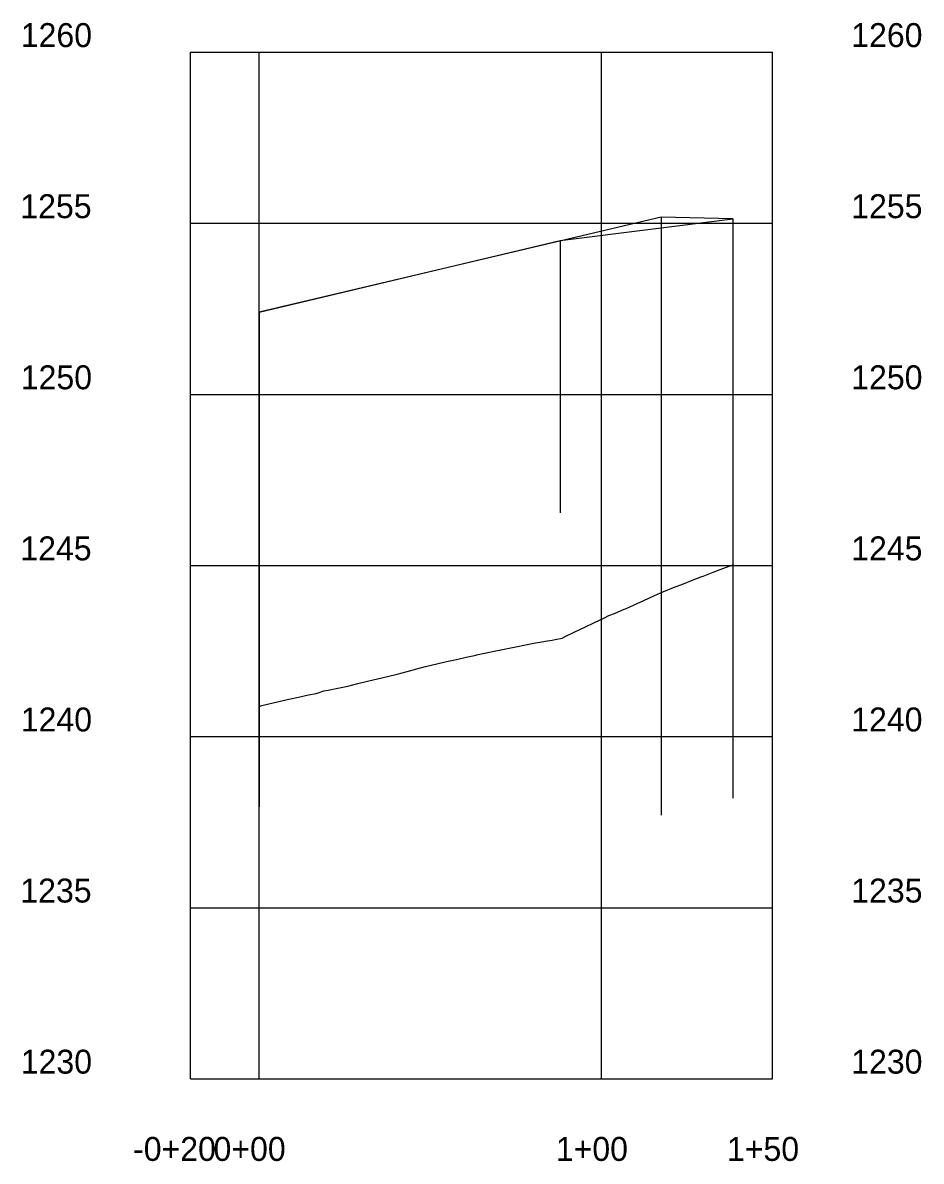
# Model space of a CAD drawing. Extents: x -70 to 701944, y -4 to 666871.
# Drawn here: x 667703.5 to 667966, y 659087 to 659419.7 of the extents above; entities that cross this region are included whole.
import ezdxf

# ---------------------------------------------------------------- set-up
doc = ezdxf.new("R2010")
doc.units = 0
for name, color, linetype in [('R_Axis', 7, 'Continuous'), ('R_Axis Annot', 7, 'Continuous'), ('R_Exist Surface', 7, 'Continuous'), ('R_Grid', 7, 'Continuous'), ('R_Proposed Road', 7, 'Continuous'), ('R_Vert Alg', 7, 'Continuous')]:
    doc.layers.add(name, color=color, linetype=linetype)

msp = doc.modelspace()

# ---------------------------------------------------------------- linework, layer by layer
at = {"layer": 'R_Axis'}
for p, q in [((667752.55, 659111.11), (667752.55, 659411.11)), ((667922.55, 659111.11), (667922.55, 659411.11)), ((667752.55, 659111.11), (667922.55, 659111.11))]:
    msp.add_line(p, q, dxfattribs=at)
at = {"layer": 'R_Exist Surface'}
msp.add_lwpolyline([(667772.55, 659219.94), (667773.34, 659220.24), (667775.43, 659220.72), (667778.31, 659221.38), (667781.2, 659222.02), (667784.08, 659222.65), (667786.96, 659223.27), (667789.21, 659223.75), (667789.85, 659223.94), (667791.49, 659224.45), (667792.73, 659224.71), (667795.61, 659225.29), (667798.02, 659225.76), (667798.5, 659225.88), (667801.38, 659226.6), (667804.26, 659227.3), (667807.15, 659227.99), (667810.03, 659228.67), (667812.91, 659229.34), (667812.94, 659229.35), (667815.8, 659230.14), (667818.68, 659230.93), (667821.13, 659231.58), (667821.57, 659231.69), (667824.45, 659232.36), (667827.33, 659233.02), (667830.22, 659233.67), (667833.1, 659234.31), (667835.98, 659234.93), (667836.12, 659234.96), (667838.87, 659235.55), (667841.75, 659236.16), (667844.63, 659236.76), (667847.52, 659237.34), (667850.4, 659237.91), (667853.28, 659238.47), (667855.78, 659238.94), (667856.17, 659239), (667858.21, 659239.3), (667859.05, 659239.48), (667861.07, 659239.91), (667861.94, 659240.33), (667864.82, 659241.71), (667867.7, 659243.1), (667870.59, 659244.48), (667873.47, 659245.86), (667874.75, 659246.48), (667876.35, 659247.13), (667879.24, 659248.31), (667879.64, 659248.47), (667882.12, 659249.61), (667885, 659250.93), (667887.89, 659252.25), (667890.75, 659253.55), (667890.77, 659253.56), (667893.65, 659254.68), (667896.54, 659255.8), (667899.42, 659256.91), (667901.86, 659257.85), (667902.3, 659258.02), (667905.19, 659259.13), (667908.07, 659260.24), (667910.96, 659261.34)], dxfattribs=at)
at = {"layer": 'R_Grid'}
for p, q in [((667752.55, 659411.11), (667922.55, 659411.11)), ((667752.55, 659411.11), (667922.55, 659411.11)), ((667772.55, 659111.11), (667772.55, 659411.11)), ((667872.55, 659111.11), (667872.55, 659411.11)), ((667752.55, 659361.11), (667922.55, 659361.11)), ((667752.55, 659311.11), (667922.55, 659311.11)), ((667752.55, 659261.11), (667922.55, 659261.11)), ((667752.55, 659211.11), (667922.55, 659211.11)), ((667752.55, 659161.11), (667922.55, 659161.11))]:
    msp.add_line(p, q, dxfattribs=at)
at = {"layer": 'R_Proposed Road'}
for p, q in [((667890.05, 659362.91), (667890.05, 659188.15)), ((667910.96, 659362.41), (667910.96, 659193.1)), ((667860.47, 659356.11), (667860.47, 659276.47)), ((667772.55, 659335.11), (667772.55, 659190.55))]:
    msp.add_line(p, q, dxfattribs=at)
msp.add_lwpolyline([(667910.96, 659362.41), (667890.05, 659362.91), (667772.55, 659335.11)], dxfattribs=at)
at = {"layer": 'R_Vert Alg'}
for p, q in [((667860.47, 659356.11), (667910.96, 659362.41)), ((667772.55, 659335.11), (667860.47, 659356.11))]:
    msp.add_line(p, q, dxfattribs=at)

# ---------------------------------------------------------------- texts
at = {"layer": 'R_Axis Annot'}
for s, p in [('1260', (667702.93, 659412.61)), ('1260', (667702.93, 659412.61)), ('1260', (667945.55, 659412.61)), ('1260', (667945.55, 659412.61)), ('1255', (667702.8, 659362.61)), ('1255', (667945.55, 659362.61)), ('1250', (667702.93, 659312.61)), ('1250', (667945.55, 659312.61)), ('1245', (667702.8, 659262.61)), ('1245', (667945.55, 659262.61)), ('1240', (667702.93, 659212.61)), ('1240', (667945.55, 659212.61)), ('1235', (667702.8, 659162.61)), ('1235', (667945.55, 659162.61)), ('1230', (667702.93, 659112.61)), ('1230', (667945.55, 659112.61)), ('-0+20', (667735.74, 659087.11)), ('0+00', (667759.24, 659087.11)), ('1+00', (667859.24, 659087.11)), ('1+50', (667909.24, 659087.11))]:
    msp.add_text(s, height=7, dxfattribs=at).set_placement(p)
at = {"layer": 'R_Vert Alg'}
for p in [(667910.91, 659362.36), (667860.42, 659356.06), (667772.5, 659335.06)]:
    msp.add_text('+', height=0.1, dxfattribs=at).set_placement(p)

doc.saveas('drawing.dxf')
